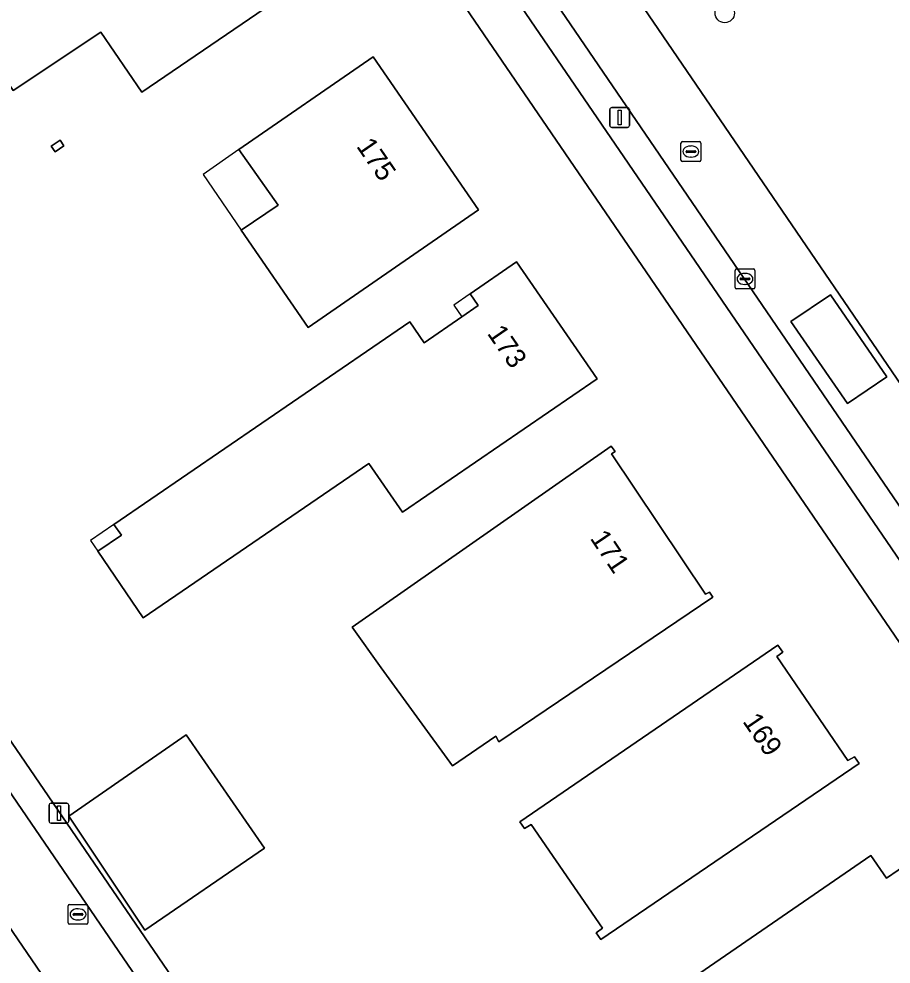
# Model space of a CAD drawing. Extents: x 155275 to 156265, y 382654 to 383635.
# Drawn here: x 155548.86 to 155592.72, y 383289.56 to 383337.07 of the extents above; entities that cross this region are included whole.
import ezdxf

# ---------------------------------------------------------------- set-up
doc = ezdxf.new("R2010")
doc.units = 0
for name, color, linetype in [('IMGEO_Boom', 7, 'Continuous'), ('IMGEO_Erf', 7, 'Continuous'), ('IMGEO_Groenvoorziening', 7, 'Continuous'), ('IMGEO_Haag', 7, 'Continuous'), ('IMGEO_Kolk', 7, 'Continuous'), ('IMGEO_Lichtmast', 7, 'Continuous'), ('IMGEO_Pand', 7, 'Continuous'), ('IMGEO_Pand_nummerreeks', 7, 'Continuous'), ('IMGEO_Pand_overbouw', 7, 'Continuous'), ('IMGEO_Rijbaan_lokaal_gesloten', 7, 'Continuous'), ('IMGEO_Rijbaan_lokaal_open', 7, 'Continuous'), ('IMGEO_Rioolput', 7, 'Continuous'), ('IMGEO_Voetpad_open', 7, 'Continuous')]:
    doc.layers.add(name, color=color, linetype=linetype)

msp = doc.modelspace()

# ---------------------------------------------------------------- linework, layer by layer
at = {"layer": 'IMGEO_Boom'}
msp.add_circle((155584.358, 383337.363), 0.489, dxfattribs=at)
at = {"layer": 'IMGEO_Erf'}
for points in [[(155554.524, 383362.222), (155521.756, 383339.814), (155585.616, 383246.401), (155618.427, 383268.752), (155618.124, 383269.195)], [(155555.044, 383333.379), (155552.972, 383336.407), (155548.571, 383333.467), (155546.313, 383336.792), (155559.011, 383345.413), (155560.461, 383343.338), (155560.986, 383343.698), (155563.925, 383339.448)], [(155566.674, 383335.162), (155571.979, 383327.466), (155563.407, 383321.559), (155560.038, 383326.448), (155561.902, 383327.711), (155559.923, 383330.508)], [(155551.12, 383330.685), (155550.691, 383330.389), (155550.489, 383330.67), (155550.927, 383330.965)], [(155568.518, 383321.838), (155569.236, 383320.79), (155571.137, 383322.092), (155571.959, 383322.655), (155571.552, 383323.247), (155573.888, 383324.85), (155577.934, 383318.975), (155568.151, 383312.275), (155566.452, 383314.721), (155555.11, 383306.97), (155552.826, 383310.308), (155554.012, 383311.118), (155553.64, 383311.649)], [(155578.654, 383315.59), (155578.84, 383315.329), (155578.658, 383315.198), (155583.393, 383308.145), (155583.599, 383308.258), (155583.756, 383308.007), (155572.998, 383300.727), (155572.84, 383301.006), (155570.663, 383299.525), (155567.086, 383304.456), (155565.612, 383306.488)], [(155587.034, 383305.587), (155587.282, 383305.232), (155586.97, 383305.015), (155590.55, 383299.785), (155590.885, 383299.974), (155591.119, 383299.634), (155578.129, 383290.789), (155577.884, 383291.125), (155578.207, 383291.36), (155574.627, 383296.581), (155574.291, 383296.373), (155574.057, 383296.705)], [(155557.278, 383301.077), (155561.204, 383295.383), (155555.194, 383291.258), (155551.366, 383296.99)], [(155591.706, 383295.013), (155592.486, 383293.88), (155594.248, 383295.079), (155598.542, 383288.767), (155591.485, 383283.889), (155589.408, 383286.892), (155587.003, 383285.257), (155585.659, 383284.344), (155582.572, 383288.731)]]:
    msp.add_lwpolyline(points, close=True, dxfattribs=at)
at = {"layer": 'IMGEO_Groenvoorziening'}
for points in [[(155561.654, 383364.944), (155563.253, 383362.574), (155623.958, 383273.666), (155629.922, 383264.93), (155630.7, 383265.467)], [(155560.376, 383360.557), (155559.574, 383361.726), (155559.546, 383361.767), (155558.233, 383360.928), (155622.545, 383266.887), (155622.743, 383266.603)], [(155621.859, 383270.595), (155621.067, 383271.724), (155560.376, 383360.557)]]:
    msp.add_lwpolyline(points, dxfattribs=at)
at = {"layer": 'IMGEO_Haag'}
for points in [[(155560.376, 383360.557), (155559.574, 383361.726), (155559.546, 383361.767), (155558.233, 383360.928), (155622.545, 383266.887), (155622.743, 383266.603)], [(155621.859, 383270.595), (155621.067, 383271.724), (155560.376, 383360.557)]]:
    msp.add_lwpolyline(points, dxfattribs=at)
at = {"layer": 'IMGEO_Kolk'}
for p, q in [((155584.95, 383324.497), (155585.802, 383324.497)), ((155584.875, 383323.571), (155584.875, 383324.423)), ((155585.134, 383323.991), (155585.134, 383324.003)), ((155585.177, 383324.04), (155585.575, 383324.04)), ((155585.363, 383324.277), (155585.388, 383324.277)), ((155585.618, 383324.003), (155585.618, 383323.991)), ((155585.876, 383324.423), (155585.876, 383323.571)), ((155585.572, 383323.954), (155585.174, 383323.954)), ((155585.386, 383323.717), (155585.361, 383323.717)), ((155585.802, 383323.497), (155584.95, 383323.497))]:
    msp.add_line(p, q, dxfattribs=at)
for points in [[(155584.95, 383324.497), (155585.802, 383324.497)], [(155584.875, 383323.571), (155584.875, 383324.423)], [(155585.876, 383324.423), (155585.876, 383323.571)], [(155585.802, 383323.497), (155584.95, 383323.497)]]:
    msp.add_lwpolyline(points, dxfattribs=at)
for centre, radius, start, end in [((155584.952, 383324.421), 0.0765, 91.552, 178.448), ((155584.952, 383324.421), 0.0765, 91.552, 178.448), ((155585.8, 383324.421), 0.0765, 1.552, 88.448), ((155585.8, 383324.421), 0.0765, 1.552, 88.448), ((155585.174, 383324), 0.0403, 85.8775, 175.7526), ((155585.171, 383323.99), 0.0366, 178.938, 274.7102), ((155585.575, 383323.997), 0.043, 264.8664, 352.4533), ((155585.579, 383324.002), 0.0386, 1.7309, 96.639), ((155584.952, 383323.573), 0.0765, 181.552, 268.448), ((155584.952, 383323.573), 0.0765, 181.552, 268.448), ((155585.8, 383323.573), 0.0765, 271.552, 358.448), ((155585.8, 383323.573), 0.0765, 271.552, 358.448)]:
    msp.add_arc(centre, radius, start, end, dxfattribs=at)
for centre, major_axis, ratio, start_param, end_param in [((155585.362, 383323.997), (-0.387, 0.002), 0.722429, 4.712389, 7.853982), ((155585.387, 383323.997), (-0.39, 0.002), 0.717154, 1.570796, 4.712389)]:
    msp.add_ellipse(centre, major_axis=major_axis, ratio=ratio, start_param=start_param, end_param=end_param, dxfattribs=at)
at = {"layer": 'IMGEO_Lichtmast'}
for p, q in [((155578.677, 383332.613), (155579.467, 383332.613)), ((155579.467, 383332.613), (155578.677, 383332.613)), ((155578.577, 383331.713), (155578.577, 383332.513)), ((155578.577, 383332.513), (155578.577, 383331.713)), ((155579.567, 383332.513), (155579.567, 383331.713)), ((155579.567, 383331.713), (155579.567, 383332.513)), ((155579.467, 383331.613), (155578.677, 383331.613)), ((155578.677, 383331.613), (155579.467, 383331.613)), ((155550.375, 383296.743), (155550.375, 383297.543)), ((155550.375, 383297.543), (155550.375, 383296.743)), ((155550.475, 383297.643), (155551.265, 383297.643)), ((155551.265, 383297.643), (155550.475, 383297.643)), ((155551.365, 383297.543), (155551.365, 383296.743)), ((155551.365, 383296.743), (155551.365, 383297.543)), ((155551.265, 383296.643), (155550.475, 383296.643)), ((155550.475, 383296.643), (155551.265, 383296.643))]:
    msp.add_line(p, q, dxfattribs=at)
for points in [[(155578.997, 383332.488), (155579.147, 383332.488), (155579.147, 383331.738), (155578.997, 383331.738), (155578.997, 383332.488)], [(155550.795, 383297.518), (155550.945, 383297.518), (155550.945, 383296.768), (155550.795, 383296.768), (155550.795, 383297.518)]]:
    msp.add_lwpolyline(points, dxfattribs=at)
for centre, start, end in [((155578.677, 383332.513), 90, 180), ((155578.677, 383332.513), 90, 180), ((155579.467, 383332.513), 0, 90), ((155579.467, 383332.513), 360, 90), ((155578.677, 383331.713), 180, 270), ((155578.677, 383331.713), 180, 270), ((155579.467, 383331.713), 270, 0), ((155579.467, 383331.713), 270, 0), ((155550.475, 383297.543), 90, 180), ((155550.475, 383297.543), 90, 180), ((155551.265, 383297.543), 0, 90), ((155551.265, 383297.543), 360, 90), ((155550.475, 383296.743), 180, 270), ((155550.475, 383296.743), 180, 270), ((155551.265, 383296.743), 270, 0), ((155551.265, 383296.743), 270, 0)]:
    msp.add_arc(centre, 0.1, start, end, dxfattribs=at)
at = {"layer": 'IMGEO_Pand'}
for points in [[(155548.571, 383333.467), (155552.972, 383336.407), (155555.044, 383333.379), (155563.925, 383339.448), (155560.986, 383343.698), (155560.461, 383343.338), (155559.011, 383345.413), (155546.313, 383336.792)], [(155566.674, 383335.162), (155559.923, 383330.508), (155561.902, 383327.711), (155560.038, 383326.448), (155563.407, 383321.559), (155571.979, 383327.466)], [(155550.927, 383330.965), (155550.489, 383330.67), (155550.691, 383330.389), (155551.12, 383330.685)], [(155571.552, 383323.247), (155571.959, 383322.655), (155571.137, 383322.092), (155569.236, 383320.79), (155568.518, 383321.838), (155553.64, 383311.649), (155554.012, 383311.118), (155552.826, 383310.308), (155555.11, 383306.97), (155566.452, 383314.721), (155568.151, 383312.275), (155577.934, 383318.975), (155573.888, 383324.85)], [(155583.756, 383308.007), (155583.599, 383308.258), (155583.393, 383308.145), (155578.658, 383315.198), (155578.84, 383315.329), (155578.654, 383315.59), (155565.612, 383306.488), (155567.086, 383304.456), (155570.663, 383299.525), (155572.84, 383301.006), (155572.998, 383300.727)], [(155578.129, 383290.789), (155591.119, 383299.634), (155590.885, 383299.974), (155590.55, 383299.785), (155586.97, 383305.015), (155587.282, 383305.232), (155587.034, 383305.587), (155574.057, 383296.705), (155574.291, 383296.373), (155574.627, 383296.581), (155578.207, 383291.36), (155577.884, 383291.125)], [(155557.278, 383301.077), (155551.366, 383296.99), (155555.194, 383291.258), (155561.204, 383295.383)], [(155585.659, 383284.344), (155587.003, 383285.257), (155589.408, 383286.892), (155591.485, 383283.889), (155598.542, 383288.767), (155594.248, 383295.079), (155592.486, 383293.88), (155591.706, 383295.013), (155582.572, 383288.731)]]:
    msp.add_lwpolyline(points, close=True, dxfattribs=at)
at = {"layer": 'IMGEO_Pand_overbouw'}
for points in [[(155559.923, 383330.508), (155558.124, 383329.251), (155560.038, 383326.448), (155561.902, 383327.711)], [(155571.552, 383323.247), (155570.732, 383322.683), (155571.137, 383322.092), (155571.959, 383322.655)], [(155553.64, 383311.649), (155552.456, 383310.849), (155552.826, 383310.308), (155554.012, 383311.118)]]:
    msp.add_lwpolyline(points, close=True, dxfattribs=at)
at = {"layer": 'IMGEO_Rijbaan_lokaal_gesloten'}
for points in [[(155563.253, 383362.574), (155560.376, 383360.557), (155621.067, 383271.724), (155623.958, 383273.666)], [(155590.53, 383317.734), (155587.683, 383321.862), (155589.681, 383323.204), (155592.511, 383319.074)]]:
    msp.add_lwpolyline(points, close=True, dxfattribs=at)
at = {"layer": 'IMGEO_Rijbaan_lokaal_open'}
for points in [[(155585.69, 383243.652), (155584.391, 383245.552), (155520.545, 383338.963)], [(155516.069, 383338.699), (155517.287, 383336.916), (155581.249, 383243.309), (155582.508, 383241.467)]]:
    msp.add_lwpolyline(points, dxfattribs=at)
msp.add_lwpolyline([(155590.53, 383317.734), (155592.511, 383319.074), (155589.681, 383323.204), (155587.683, 383321.862)], close=True, dxfattribs=at)
at = {"layer": 'IMGEO_Rioolput'}
for p, q in [((155582.155, 383329.973), (155582.155, 383330.825)), ((155582.23, 383330.899), (155583.082, 383330.899)), ((155582.643, 383330.679), (155582.668, 383330.679)), ((155583.156, 383330.825), (155583.156, 383329.973)), ((155582.414, 383330.393), (155582.414, 383330.405)), ((155582.852, 383330.356), (155582.454, 383330.356)), ((155582.457, 383330.442), (155582.855, 383330.442)), ((155582.898, 383330.405), (155582.898, 383330.393)), ((155583.082, 383329.899), (155582.23, 383329.899)), ((155582.666, 383330.119), (155582.641, 383330.119)), ((155551.332, 383291.631), (155551.332, 383292.483)), ((155551.407, 383292.557), (155552.259, 383292.557)), ((155551.82, 383292.337), (155551.845, 383292.337)), ((155552.333, 383292.483), (155552.333, 383291.631)), ((155551.591, 383292.051), (155551.591, 383292.063)), ((155552.029, 383292.014), (155551.631, 383292.014)), ((155551.634, 383292.1), (155552.032, 383292.1)), ((155551.843, 383291.777), (155551.818, 383291.777)), ((155552.075, 383292.063), (155552.075, 383292.051)), ((155552.259, 383291.557), (155551.407, 383291.557))]:
    msp.add_line(p, q, dxfattribs=at)
for points in [[(155582.155, 383329.973), (155582.155, 383330.825)], [(155582.23, 383330.899), (155583.082, 383330.899)], [(155583.156, 383330.825), (155583.156, 383329.973)], [(155583.082, 383329.899), (155582.23, 383329.899)], [(155551.332, 383291.631), (155551.332, 383292.483)], [(155551.407, 383292.557), (155552.259, 383292.557)], [(155552.333, 383292.483), (155552.333, 383291.631)], [(155552.259, 383291.557), (155551.407, 383291.557)]]:
    msp.add_lwpolyline(points, dxfattribs=at)
for centre, radius, start, end in [((155582.232, 383330.823), 0.0765, 91.552, 178.448), ((155582.232, 383330.823), 0.0765, 91.552, 178.448), ((155583.08, 383330.823), 0.0765, 1.552, 88.448), ((155583.08, 383330.823), 0.0765, 1.552, 88.448), ((155582.454, 383330.402), 0.0403, 85.8775, 175.7526), ((155582.451, 383330.392), 0.0366, 178.938, 274.7102), ((155582.855, 383330.399), 0.043, 264.8664, 352.4533), ((155582.859, 383330.404), 0.0386, 1.7309, 96.639), ((155582.232, 383329.975), 0.0765, 181.552, 268.448), ((155582.232, 383329.975), 0.0765, 181.552, 268.448), ((155583.08, 383329.975), 0.0765, 271.552, 358.448), ((155583.08, 383329.975), 0.0765, 271.552, 358.448), ((155551.409, 383292.481), 0.0765, 91.552, 178.448), ((155551.409, 383292.481), 0.0765, 91.552, 178.448), ((155552.257, 383292.481), 0.0765, 1.552, 88.448), ((155552.257, 383292.481), 0.0765, 1.552, 88.448), ((155551.631, 383292.06), 0.0403, 85.8775, 175.7526), ((155551.628, 383292.05), 0.0366, 178.938, 274.7102), ((155552.032, 383292.057), 0.043, 264.8664, 352.4533), ((155552.036, 383292.062), 0.0386, 1.7309, 96.639), ((155551.409, 383291.633), 0.0765, 181.552, 268.448), ((155551.409, 383291.633), 0.0765, 181.552, 268.448), ((155552.257, 383291.633), 0.0765, 271.552, 358.448), ((155552.257, 383291.633), 0.0765, 271.552, 358.448)]:
    msp.add_arc(centre, radius, start, end, dxfattribs=at)
for centre, major_axis, ratio, start_param, end_param in [((155582.642, 383330.399), (-0.387, 0.002), 0.722429, 4.712389, 7.853982), ((155582.667, 383330.399), (-0.39, 0.002), 0.717154, 1.570796, 4.712389), ((155551.819, 383292.057), (-0.387, 0.002), 0.722429, 4.712389, 7.853982), ((155551.844, 383292.057), (-0.39, 0.002), 0.717154, 1.570796, 4.712389)]:
    msp.add_ellipse(centre, major_axis=major_axis, ratio=ratio, start_param=start_param, end_param=end_param, dxfattribs=at)
at = {"layer": 'IMGEO_Voetpad_open'}
for points in [[(155558.233, 383360.928), (155559.546, 383361.767), (155559.538, 383361.779), (155557.903, 383364.172), (155554.524, 383362.222), (155618.124, 383269.195), (155618.427, 383268.752), (155621.747, 383263.896)], [(155622.743, 383266.603), (155622.545, 383266.887), (155558.233, 383360.928)]]:
    msp.add_lwpolyline(points, dxfattribs=at)
for points in [[(155521.756, 383339.814), (155520.545, 383338.963), (155584.391, 383245.552), (155585.616, 383246.401)], [(155517.287, 383336.916), (155516.069, 383336.112), (155518.42, 383332.648), (155580.05, 383242.47), (155581.249, 383243.309)]]:
    msp.add_lwpolyline(points, close=True, dxfattribs=at)

# ---------------------------------------------------------------- texts
at = {"layer": 'IMGEO_Pand_nummerreeks'}
for s, rotation, p in [('175', 304.4568, (155565.802, 383330.666)), ('173', 304.556, (155572.379, 383321.259)), ('171', 303.8731, (155577.554, 383310.961)), ('169', 304.3964, (155585.226, 383301.756))]:
    msp.add_text(s, height=1, rotation=rotation, dxfattribs=at).set_placement(p)

doc.saveas('drawing.dxf')
